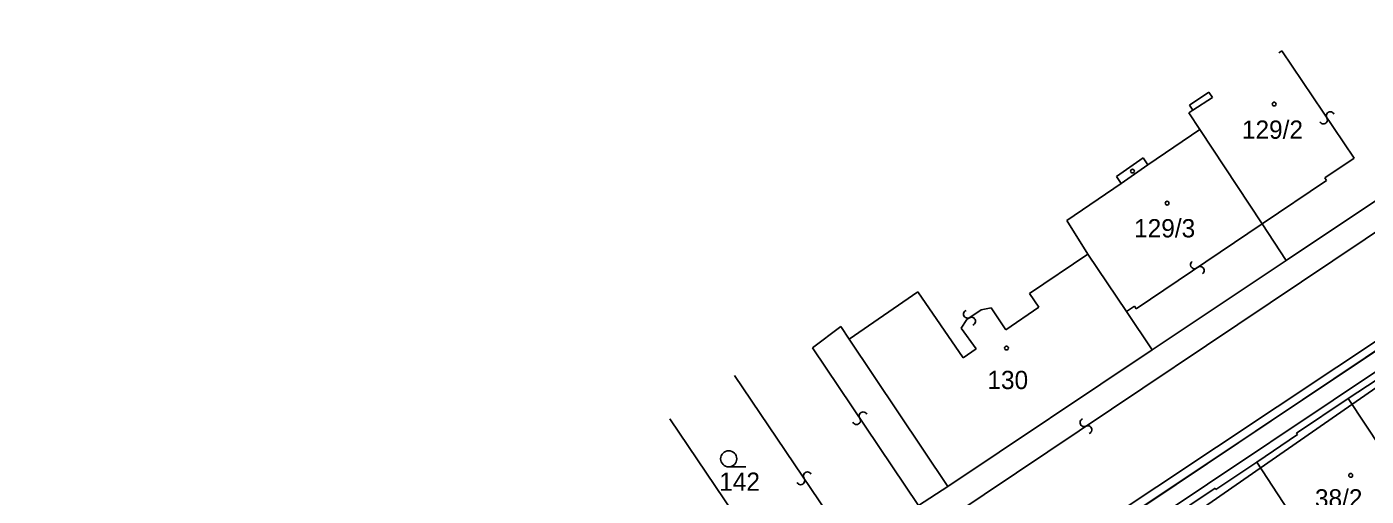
# Model space of a CAD drawing. Extents: x -469926 to -462499, y -1098642 to -1092733.
# Drawn here: x -464433.4 to -464308.7, y -1094490.8 to -1094447.1 of the extents above; entities that cross this region are included whole.
import ezdxf

# ---------------------------------------------------------------- set-up
doc = ezdxf.new("R2010")
doc.units = 0
for name, color, linetype in [('Vrstva 1', 7, 'Continuous'), ('Vrstva 14', 7, 'Continuous'), ('Vrstva 16', 7, 'Continuous'), ('Vrstva 25', 7, 'Continuous'), ('Vrstva 29', 7, 'Continuous'), ('Vrstva 4', 7, 'Continuous'), ('Vrstva 50', 7, 'Continuous'), ('Vrstva 51', 7, 'Continuous'), ('Vrstva 6', 7, 'Continuous'), ('Vrstva 8', 7, 'Continuous')]:
    doc.layers.add(name, color=color, linetype=linetype)

msp = doc.modelspace()

# ---------------------------------------------------------------- linework, layer by layer
at = {"layer": 'Vrstva 1'}
for p, q in [((-464323.34, -1094453.21), (-464325.14, -1094454.4)), ((-464324.82, -1094454.89), (-464325.19, -1094455.13)), ((-464325.14, -1094454.4), (-464324.82, -1094454.89)), ((-464325.19, -1094455.13), (-464324.19, -1094456.67)), ((-464329.01, -1094459.97), (-464324.19, -1094456.67)), ((-464324.19, -1094456.67), (-464318.38, -1094465.47)), ((-464331.95, -1094461.05), (-464329.45, -1094459.33)), ((-464329.45, -1094459.33), (-464329.01, -1094459.97)), ((-464331.51, -1094461.69), (-464331.95, -1094461.05)), ((-464336.56, -1094465.16), (-464331.51, -1094461.69)), ((-464316.14, -1094468.86), (-464305.83, -1094461.99)), ((-464336.56, -1094465.16), (-464334.62, -1094468.27)), ((-464318.38, -1094465.47), (-464316.14, -1094468.86)), ((-464334.62, -1094468.27), (-464331.02, -1094473.62)), ((-464328.61, -1094477.18), (-464316.14, -1094468.86)), ((-464331.02, -1094473.62), (-464328.61, -1094477.18)), ((-464310.36, -1094481.73), (-464299.36, -1094474.42)), ((-464357.62, -1094475), (-464356.82, -1094476.18)), ((-464356.82, -1094476.18), (-464347.65, -1094489.9)), ((-464347.65, -1094489.9), (-464328.61, -1094477.18)), ((-464315.17, -1094484.93), (-464310.36, -1094481.73)), ((-464310.36, -1094481.73), (-464307.25, -1094486.4)), ((-464362.63, -1094499.7), (-464373.52, -1094483.62)), ((-464318.88, -1094487.63), (-464315.09, -1094485.06)), ((-464315.09, -1094485.06), (-464315.17, -1094484.93)), ((-464322.68, -1094490.18), (-464318.88, -1094487.63)), ((-464312.57, -1094497.26), (-464318.88, -1094487.63)), ((-464350.38, -1094491.68), (-464347.65, -1094489.9)), ((-464327.46, -1094493.22), (-464322.76, -1094490.05)), ((-464322.76, -1094490.05), (-464322.68, -1094490.18))]:
    msp.add_line(p, q, dxfattribs=at)
at = {"layer": 'Vrstva 14'}
msp.add_line((-464295.31, -1094468.95), (-464341.53, -1094499.79), dxfattribs=at)
at = {"layer": 'Vrstva 16'}
msp.add_line((-464338, -1094501.67), (-464296.2, -1094472.67), dxfattribs=at)
at = {"layer": 'Vrstva 25'}
msp.add_line((-464368.05, -1094488.08), (-464366.45, -1094488.08), dxfattribs=at)
for centre, radius in [((-464317.26, -1094454.31), 0.175), ((-464327.23, -1094463.53), 0.175), ((-464342.18, -1094477.02), 0.175), ((-464368.05, -1094487.33), 0.75), ((-464310.13, -1094488.87), 0.175)]:
    msp.add_circle(centre, radius, dxfattribs=at)
at = {"layer": 'Vrstva 29'}
msp.add_circle((-464330.45, -1094460.55), 0.175, dxfattribs=at)
at = {"layer": 'Vrstva 4'}
for p, q in [((-464316.55, -1094449.37), (-464316.81, -1094449.55)), ((-464309.81, -1094459.36), (-464316.55, -1094449.37)), ((-464323.01, -1094453.71), (-464324.82, -1094454.89)), ((-464323.34, -1094453.21), (-464323.01, -1094453.71)), ((-464312.53, -1094461.17), (-464309.81, -1094459.36)), ((-464331.51, -1094461.69), (-464329.01, -1094459.97)), ((-464312.38, -1094461.42), (-464312.53, -1094461.17)), ((-464318.38, -1094465.47), (-464312.38, -1094461.42)), ((-464303.55, -1094463.37), (-464347.19, -1094492.6)), ((-464330.1, -1094473.36), (-464318.38, -1094465.47)), ((-464334.62, -1094468.27), (-464340.03, -1094471.95)), ((-464342.05, -1094500.21), (-464298.24, -1094470.86)), ((-464350.43, -1094471.78), (-464356.82, -1094476.18)), ((-464346.21, -1094477.92), (-464350.43, -1094471.78)), ((-464340.03, -1094471.95), (-464339.17, -1094473.21)), ((-464344.55, -1094473.47), (-464345.87, -1094474.36)), ((-464343.62, -1094473.27), (-464344.55, -1094473.47)), ((-464342.25, -1094475.31), (-464343.62, -1094473.27)), ((-464339.17, -1094473.21), (-464342.25, -1094475.31)), ((-464331.02, -1094473.62), (-464330.27, -1094473.12)), ((-464330.27, -1094473.12), (-464330.1, -1094473.36)), ((-464345.87, -1094474.36), (-464346.41, -1094475.17)), ((-464360.24, -1094477), (-464357.62, -1094475)), ((-464346.41, -1094475.17), (-464345, -1094477.09)), ((-464350.38, -1094491.68), (-464360.24, -1094477)), ((-464345, -1094477.09), (-464346.21, -1094477.92)), ((-464367.51, -1094479.56), (-464356.58, -1094495.74))]:
    msp.add_line(p, q, dxfattribs=at)
at = {"layer": 'Vrstva 51'}
for centre, radius, start, end in [((-464312.67, -1094455.79), 0.376, 204.9004, 31.2115), ((-464312.03, -1094455.4), 0.377, 24.2243, 211.8875), ((-464324.67, -1094469.26), 0.376, 126.6304, 312.9415), ((-464324.16, -1094469.81), 0.377, 305.9543, 133.6175), ((-464345.8, -1094473.86), 0.376, 111.3304, 297.6415), ((-464345.45, -1094474.53), 0.377, 290.6543, 118.3175), ((-464356.15, -1094483.76), 0.377, 207.0943, 34.7575), ((-464355.53, -1094483.34), 0.376, 27.7704, 214.0815), ((-464334.96, -1094483.96), 0.376, 111.3304, 297.6415), ((-464334.61, -1094484.63), 0.377, 290.6543, 118.3175), ((-464360.72, -1094488.93), 0.376, 27.7704, 214.0815), ((-464361.35, -1094489.36), 0.377, 207.0943, 34.7575)]:
    msp.add_arc(centre, radius, start, end, dxfattribs=at)
at = {"layer": 'Vrstva 6'}
msp.add_line((-464119.14, -1094351.02), (-464489.02, -1094596.78), dxfattribs=at)
at = {"layer": 'Vrstva 8'}
msp.add_line((-464483.01, -1094596.29), (-464120.91, -1094354.32), dxfattribs=at)

# ---------------------------------------------------------------- texts
at = {"layer": 'Vrstva 50'}
for s, p in [('129/2', (-464320.26, -1094457.54)), ('129/3', (-464330.3, -1094466.72)), ('130', (-464343.96, -1094480.84)), ('142', (-464368.93, -1094490.31)), ('38/2', (-464313.46, -1094491.86))]:
    msp.add_text(s, height=1.7, dxfattribs=at).set_placement(p)

doc.saveas('drawing.dxf')
